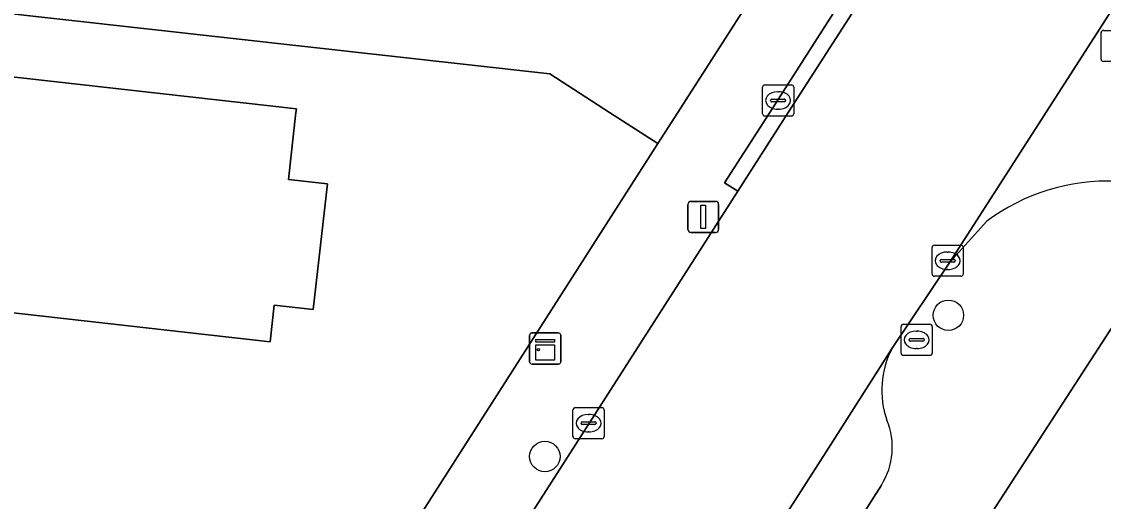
# Model space of a CAD drawing. Extents: x 162396 to 163643, y 386452 to 387406.
# Drawn here: x 162741.62 to 162776.34, y 386737.5 to 386752.91 of the extents above; entities that cross this region are included whole.
import ezdxf

# ---------------------------------------------------------------- set-up
doc = ezdxf.new("R2010")
doc.units = 0
for name, color, linetype in [('IMGEO_Boom', 7, 'Continuous'), ('IMGEO_Erf', 7, 'Continuous'), ('IMGEO_Kast', 7, 'Continuous'), ('IMGEO_Kolk', 7, 'Continuous'), ('IMGEO_Lichtmast', 7, 'Continuous'), ('IMGEO_Pand', 7, 'Continuous'), ('IMGEO_Parkeervlak_open', 7, 'Continuous'), ('IMGEO_Rijbaan_lokaal_open', 7, 'Continuous'), ('IMGEO_Rioolput', 7, 'Continuous'), ('IMGEO_Voetpad_open', 7, 'Continuous')]:
    doc.layers.add(name, color=color, linetype=linetype)

msp = doc.modelspace()

# ---------------------------------------------------------------- linework, layer by layer
at = {"layer": 'IMGEO_Boom'}
for centre in [(162771.366, 386743.481), (162758.414, 386738.944)]:
    msp.add_circle(centre, 0.489, dxfattribs=at)
at = {"layer": 'IMGEO_Erf'}
for points in [[(162741.576, 386711.487), (162744.257, 386717.994), (162746.835, 386723.64), (162752.537, 386734.127), (162762.044, 386749.001), (162760.491, 386750), (162758.569, 386751.236), (162732.578, 386754.146)], [(162733.123, 386752.06), (162750.438, 386750.108), (162750.426, 386750), (162750.183, 386747.845), (162751.435, 386747.704), (162750.979, 386743.666), (162749.727, 386743.807), (162749.594, 386742.626), (162738.971, 386743.824)], [(162776.93, 386743.582), (162768.744, 386730.951), (162762.934, 386721.672), (162757.742, 386711.279), (162754.454, 386701.785), (162744.409, 386671.894), (162782.247, 386667.715), (162783.774, 386663.035), (162787.296, 386663.004), (162855.09, 386662.415)]]:
    msp.add_lwpolyline(points, dxfattribs=at)
at = {"layer": 'IMGEO_Kast'}
for p, q in [((162757.926, 386741.989), (162757.926, 386742.83)), ((162757.926, 386742.83), (162757.926, 386741.989)), ((162758.001, 386742.914), (162758.842, 386742.914)), ((162758.842, 386742.914), (162758.001, 386742.914)), ((162758.926, 386742.839), (162758.926, 386741.998)), ((162758.926, 386741.998), (162758.926, 386742.839)), ((162758.851, 386741.914), (162758.01, 386741.914)), ((162758.01, 386741.914), (162758.851, 386741.914))]:
    msp.add_line(p, q, dxfattribs=at)
for points in [[(162758.121, 386742.704), (162758.721, 386742.704), (162758.721, 386742.619), (162758.121, 386742.619), (162758.121, 386742.704)], [(162758.121, 386742.529), (162758.721, 386742.529), (162758.721, 386742.04), (162758.121, 386742.04), (162758.121, 386742.529)]]:
    msp.add_lwpolyline(points, dxfattribs=at)
msp.add_circle((162758.205, 386742.378), 0.0377, dxfattribs=at)
for centre, start, end in [((162758.004, 386742.836), 92.4484, 184.2845), ((162758.004, 386742.836), 92.4484, 184.2845), ((162758.848, 386742.836), 2.4484, 94.2845), ((162758.848, 386742.836), 2.4484, 94.2845), ((162758.004, 386741.992), 182.4484, 274.2845), ((162758.004, 386741.992), 182.4484, 274.2845), ((162758.848, 386741.992), 272.4484, 4.2845), ((162758.848, 386741.992), 272.4484, 4.2845)]:
    msp.add_arc(centre, 0.0779, start, end, dxfattribs=at)
at = {"layer": 'IMGEO_Kolk'}
for p, q in [((162770.842, 386744.807), (162770.842, 386745.659)), ((162770.917, 386745.733), (162771.769, 386745.733)), ((162771.33, 386745.513), (162771.355, 386745.513)), ((162771.843, 386745.659), (162771.843, 386744.807)), ((162771.101, 386745.227), (162771.101, 386745.239)), ((162771.539, 386745.19), (162771.141, 386745.19)), ((162771.144, 386745.276), (162771.542, 386745.276)), ((162771.585, 386745.239), (162771.585, 386745.227)), ((162771.769, 386744.733), (162770.917, 386744.733)), ((162771.353, 386744.953), (162771.328, 386744.953)), ((162759.317, 386739.588), (162759.317, 386740.44)), ((162759.392, 386740.514), (162760.244, 386740.514)), ((162759.805, 386740.294), (162759.83, 386740.294)), ((162760.318, 386740.44), (162760.318, 386739.588)), ((162759.576, 386740.008), (162759.576, 386740.02)), ((162760.014, 386739.971), (162759.616, 386739.971)), ((162759.619, 386740.057), (162760.017, 386740.057)), ((162760.06, 386740.02), (162760.06, 386740.008)), ((162760.244, 386739.514), (162759.392, 386739.514)), ((162759.828, 386739.734), (162759.803, 386739.734))]:
    msp.add_line(p, q, dxfattribs=at)
for points in [[(162770.842, 386744.807), (162770.842, 386745.659)], [(162770.917, 386745.733), (162771.769, 386745.733)], [(162771.843, 386745.659), (162771.843, 386744.807)], [(162771.769, 386744.733), (162770.917, 386744.733)], [(162759.317, 386739.588), (162759.317, 386740.44)], [(162759.392, 386740.514), (162760.244, 386740.514)], [(162760.318, 386740.44), (162760.318, 386739.588)], [(162760.244, 386739.514), (162759.392, 386739.514)]]:
    msp.add_lwpolyline(points, dxfattribs=at)
for centre, radius, start, end in [((162770.919, 386745.657), 0.0765, 91.552, 178.448), ((162770.919, 386745.657), 0.0765, 91.552, 178.448), ((162771.767, 386745.657), 0.0765, 1.552, 88.448), ((162771.767, 386745.657), 0.0765, 1.552, 88.448), ((162771.141, 386745.236), 0.0403, 85.8775, 175.7526), ((162771.138, 386745.226), 0.0366, 178.938, 274.7102), ((162771.542, 386745.233), 0.043, 264.8664, 352.4533), ((162771.546, 386745.238), 0.0386, 1.7309, 96.639), ((162770.919, 386744.809), 0.0765, 181.552, 268.448), ((162770.919, 386744.809), 0.0765, 181.552, 268.448), ((162771.767, 386744.809), 0.0765, 271.552, 358.448), ((162771.767, 386744.809), 0.0765, 271.552, 358.448), ((162759.394, 386740.438), 0.0765, 91.552, 178.448), ((162759.394, 386740.438), 0.0765, 91.552, 178.448), ((162760.242, 386740.438), 0.0765, 1.552, 88.448), ((162760.242, 386740.438), 0.0765, 1.552, 88.448), ((162759.616, 386740.017), 0.0403, 85.8775, 175.7526), ((162759.613, 386740.007), 0.0366, 178.938, 274.7102), ((162760.017, 386740.014), 0.043, 264.8664, 352.4533), ((162760.021, 386740.019), 0.0386, 1.7309, 96.639), ((162759.394, 386739.59), 0.0765, 181.552, 268.448), ((162759.394, 386739.59), 0.0765, 181.552, 268.448), ((162760.242, 386739.59), 0.0765, 271.552, 358.448), ((162760.242, 386739.59), 0.0765, 271.552, 358.448)]:
    msp.add_arc(centre, radius, start, end, dxfattribs=at)
for centre, major_axis, ratio, start_param, end_param in [((162771.329, 386745.233), (-0.387, 0.002), 0.722429, 4.712389, 7.853982), ((162771.354, 386745.233), (-0.39, 0.002), 0.717154, 1.570796, 4.712389), ((162759.804, 386740.014), (-0.387, 0.002), 0.722429, 4.712389, 7.853982), ((162759.829, 386740.014), (-0.39, 0.002), 0.717154, 1.570796, 4.712389)]:
    msp.add_ellipse(centre, major_axis=major_axis, ratio=ratio, start_param=start_param, end_param=end_param, dxfattribs=at)
at = {"layer": 'IMGEO_Lichtmast'}
for p, q in [((162763.002, 386746.241), (162763.002, 386747.041)), ((162763.002, 386747.041), (162763.002, 386746.241)), ((162763.102, 386747.141), (162763.892, 386747.141)), ((162763.892, 386747.141), (162763.102, 386747.141)), ((162763.992, 386747.041), (162763.992, 386746.241)), ((162763.992, 386746.241), (162763.992, 386747.041)), ((162763.892, 386746.141), (162763.102, 386746.141)), ((162763.102, 386746.141), (162763.892, 386746.141))]:
    msp.add_line(p, q, dxfattribs=at)
msp.add_lwpolyline([(162763.422, 386747.016), (162763.572, 386747.016), (162763.572, 386746.266), (162763.422, 386746.266), (162763.422, 386747.016)], dxfattribs=at)
for centre, start, end in [((162763.102, 386747.041), 90, 180), ((162763.102, 386747.041), 90, 180), ((162763.892, 386747.041), 0, 90), ((162763.892, 386747.041), 360, 90), ((162763.102, 386746.241), 180, 270), ((162763.102, 386746.241), 180, 270), ((162763.892, 386746.241), 270, 0), ((162763.892, 386746.241), 270, 0)]:
    msp.add_arc(centre, 0.1, start, end, dxfattribs=at)
at = {"layer": 'IMGEO_Pand'}
msp.add_lwpolyline([(162749.727, 386743.807), (162750.979, 386743.666), (162751.435, 386747.704), (162750.183, 386747.845), (162750.426, 386750), (162750.438, 386750.108), (162733.123, 386752.06), (162732.891, 386750), (162731.689, 386739.346), (162731.863, 386739.326), (162731.545, 386736.504), (162738.531, 386735.719), (162738.865, 386738.683), (162738.398, 386738.736), (162738.971, 386743.824), (162749.594, 386742.626)], close=True, dxfattribs=at)
at = {"layer": 'IMGEO_Parkeervlak_open'}
for points in [[(162769.561, 386742.426), (162767.447, 386739.091), (162760.497, 386728.254), (162756.44, 386721.247), (162752.818, 386713.374), (162747.82, 386699.195), (162739.403, 386674.014)], [(162742.231, 386676.09), (162745.3, 386685.267), (162747.69, 386692.411), (162752.14, 386705.717), (162753.698, 386709.944), (162754.722, 386712.724), (162758.738, 386720.921), (162759.898, 386723.289), (162760.841, 386724.833), (162765.954, 386732.907), (162769.217, 386738.029)]]:
    msp.add_lwpolyline(points, dxfattribs=at)
for centre, radius, start, end in [((162772.166, 386741.07), 2.937, 152.4987, 199.1123), ((162767.313, 386739.235), 2.254, 327.6483, 22.7833)]:
    msp.add_arc(centre, radius, start, end, dxfattribs=at)
at = {"layer": 'IMGEO_Rijbaan_lokaal_open'}
for points in [[(162820.766, 386835.256), (162768.682, 386753.831), (162766.226, 386750), (162764.605, 386747.471), (162755.937, 386733.921), (162751.779, 386727.044), (162747.378, 386718.341), (162745.663, 386714.324), (162741.907, 386703.446), (162740.68, 386699.903), (162730.769, 386670.321), (162730.673, 386670.035), (162728.857, 386664.611)], [(162726.599, 386636.073), (162727.35, 386638.325), (162728.125, 386640.647), (162729.554, 386644.862), (162730.39, 386647.436), (162731.37, 386650.353), (162732.546, 386653.782), (162733.829, 386657.575), (162736.244, 386664.738), (162736.362, 386665.025), (162737.942, 386669.81), (162739.403, 386674.014), (162747.82, 386699.195), (162752.818, 386713.374), (162756.44, 386721.247), (162760.497, 386728.254), (162767.447, 386739.091), (162769.561, 386742.426), (162771.413, 386745.192), (162780.364, 386759.153), (162780.603, 386759.42), (162809.431, 386804.415)], [(162780.603, 386759.42), (162780.364, 386759.153), (162771.413, 386745.192), (162772.596, 386746.501)], [(162732.578, 386754.146), (162758.569, 386751.236), (162760.491, 386750), (162762.044, 386749.001), (162762.683, 386750), (162766.009, 386755.197)]]:
    msp.add_lwpolyline(points, dxfattribs=at)
msp.add_arc((162776.481, 386741.309), 6.484, 87.6552, 126.8043, dxfattribs=at)
at = {"layer": 'IMGEO_Rioolput'}
for p, q in [((162776.265, 386751.708), (162776.265, 386752.56)), ((162776.34, 386752.634), (162777.192, 386752.634)), ((162777.192, 386751.634), (162776.34, 386751.634)), ((162765.4, 386749.956), (162765.4, 386750.808)), ((162765.475, 386750.882), (162766.327, 386750.882)), ((162765.888, 386750.662), (162765.913, 386750.662)), ((162766.401, 386750.808), (162766.401, 386749.956)), ((162765.659, 386750.376), (162765.659, 386750.388)), ((162766.097, 386750.339), (162765.699, 386750.339)), ((162765.702, 386750.425), (162766.1, 386750.425)), ((162766.143, 386750.388), (162766.143, 386750.376)), ((162765.911, 386750.102), (162765.886, 386750.102)), ((162766.327, 386749.882), (162765.475, 386749.882)), ((162769.848, 386742.266), (162769.848, 386743.118)), ((162769.923, 386743.192), (162770.775, 386743.192)), ((162770.849, 386743.118), (162770.849, 386742.266)), ((162770.107, 386742.686), (162770.107, 386742.698)), ((162770.545, 386742.649), (162770.147, 386742.649)), ((162770.15, 386742.735), (162770.548, 386742.735)), ((162770.336, 386742.972), (162770.361, 386742.972)), ((162770.591, 386742.698), (162770.591, 386742.686)), ((162770.359, 386742.412), (162770.334, 386742.412)), ((162770.775, 386742.192), (162769.923, 386742.192))]:
    msp.add_line(p, q, dxfattribs=at)
for points in [[(162776.265, 386751.708), (162776.265, 386752.56)], [(162776.34, 386752.634), (162777.192, 386752.634)], [(162777.192, 386751.634), (162776.34, 386751.634)], [(162765.4, 386749.956), (162765.4, 386750.808)], [(162765.475, 386750.882), (162766.327, 386750.882)], [(162766.401, 386750.808), (162766.401, 386749.956)], [(162766.327, 386749.882), (162765.475, 386749.882)], [(162769.848, 386742.266), (162769.848, 386743.118)], [(162769.923, 386743.192), (162770.775, 386743.192)], [(162770.849, 386743.118), (162770.849, 386742.266)], [(162770.775, 386742.192), (162769.923, 386742.192)]]:
    msp.add_lwpolyline(points, dxfattribs=at)
for centre, radius, start, end in [((162776.342, 386752.558), 0.0765, 91.552, 178.448), ((162776.342, 386752.558), 0.0765, 91.552, 178.448), ((162776.342, 386751.71), 0.0765, 181.552, 268.448), ((162776.342, 386751.71), 0.0765, 181.552, 268.448), ((162765.477, 386750.806), 0.0765, 91.552, 178.448), ((162765.477, 386750.806), 0.0765, 91.552, 178.448), ((162766.325, 386750.806), 0.0765, 1.552, 88.448), ((162766.325, 386750.806), 0.0765, 1.552, 88.448), ((162765.699, 386750.385), 0.0403, 85.8775, 175.7526), ((162765.696, 386750.375), 0.0366, 178.938, 274.7102), ((162766.1, 386750.382), 0.043, 264.8664, 352.4533), ((162766.104, 386750.387), 0.0386, 1.7309, 96.639), ((162765.477, 386749.958), 0.0765, 181.552, 268.448), ((162765.477, 386749.958), 0.0765, 181.552, 268.448), ((162766.325, 386749.958), 0.0765, 271.552, 358.448), ((162766.325, 386749.958), 0.0765, 271.552, 358.448), ((162769.925, 386743.116), 0.0765, 91.552, 178.448), ((162769.925, 386743.116), 0.0765, 91.552, 178.448), ((162770.773, 386743.116), 0.0765, 1.552, 88.448), ((162770.773, 386743.116), 0.0765, 1.552, 88.448), ((162770.147, 386742.695), 0.0403, 85.8775, 175.7526), ((162770.144, 386742.685), 0.0366, 178.938, 274.7102), ((162770.548, 386742.692), 0.043, 264.8664, 352.4533), ((162770.552, 386742.697), 0.0386, 1.7309, 96.639), ((162769.925, 386742.268), 0.0765, 181.552, 268.448), ((162769.925, 386742.268), 0.0765, 181.552, 268.448), ((162770.773, 386742.268), 0.0765, 271.552, 358.448), ((162770.773, 386742.268), 0.0765, 271.552, 358.448)]:
    msp.add_arc(centre, radius, start, end, dxfattribs=at)
for centre, major_axis, ratio, start_param, end_param in [((162765.887, 386750.382), (-0.387, 0.002), 0.722429, 4.712389, 7.853982), ((162765.912, 386750.382), (-0.39, 0.002), 0.717154, 1.570796, 4.712389), ((162770.335, 386742.692), (-0.387, 0.002), 0.722429, 4.712389, 7.853982), ((162770.36, 386742.692), (-0.39, 0.002), 0.717154, 1.570796, 4.712389)]:
    msp.add_ellipse(centre, major_axis=major_axis, ratio=ratio, start_param=start_param, end_param=end_param, dxfattribs=at)
at = {"layer": 'IMGEO_Voetpad_open'}
for points in [[(162821.929, 386842.61), (162820.19, 386839.921), (162819.797, 386839.145), (162811.483, 386826.237), (162810.358, 386824.421), (162809.763, 386823.512), (162804.178, 386814.988), (162802.507, 386812.457), (162766.009, 386755.197), (162762.683, 386750), (162762.044, 386749.001), (162752.537, 386734.127), (162746.835, 386723.64), (162744.257, 386717.994), (162741.576, 386711.487), (162727.566, 386670.164), (162725.964, 386665.516), (162718.999, 386644.672), (162717.288, 386638.674), (162716.12, 386632.546), (162715.541, 386626.964), (162715.359, 386624.084), (162714.566, 386612.643)], [(162727.85, 386664.953), (162728.745, 386667.616), (162729.661, 386670.376), (162730.673, 386670.035), (162730.769, 386670.321), (162740.68, 386699.903), (162741.907, 386703.446), (162745.663, 386714.324), (162747.378, 386718.341), (162751.779, 386727.044), (162755.937, 386733.921), (162764.605, 386747.471), (162764.184, 386747.74), (162765.63, 386750), (162768.256, 386754.104), (162768.682, 386753.831), (162820.766, 386835.256)], [(162754.454, 386701.785), (162757.742, 386711.279), (162762.934, 386721.672), (162768.744, 386730.951), (162776.93, 386743.582), (162779.146, 386747.164), (162778.517, 386747.471)], [(162772.596, 386746.501), (162771.413, 386745.192), (162769.561, 386742.426)], [(162769.217, 386738.029), (162765.954, 386732.907), (162760.841, 386724.833), (162761.28, 386724.597), (162759.183, 386720.695), (162758.738, 386720.921), (162754.722, 386712.724), (162753.698, 386709.944), (162754.169, 386709.782), (162752.624, 386705.589), (162752.14, 386705.717), (162747.69, 386692.411), (162748.162, 386692.251), (162745.773, 386685.107), (162745.3, 386685.267), (162742.231, 386676.09)]]:
    msp.add_lwpolyline(points, dxfattribs=at)
msp.add_lwpolyline([(162768.682, 386753.831), (162768.256, 386754.104), (162765.63, 386750), (162764.184, 386747.74), (162764.605, 386747.471), (162766.226, 386750)], close=True, dxfattribs=at)
for centre, radius, start, end in [((162776.481, 386741.309), 6.484, 87.6552, 126.8043), ((162772.166, 386741.07), 2.937, 152.4987, 199.1123), ((162767.313, 386739.235), 2.254, 327.6483, 22.7833)]:
    msp.add_arc(centre, radius, start, end, dxfattribs=at)

doc.saveas('drawing.dxf')
